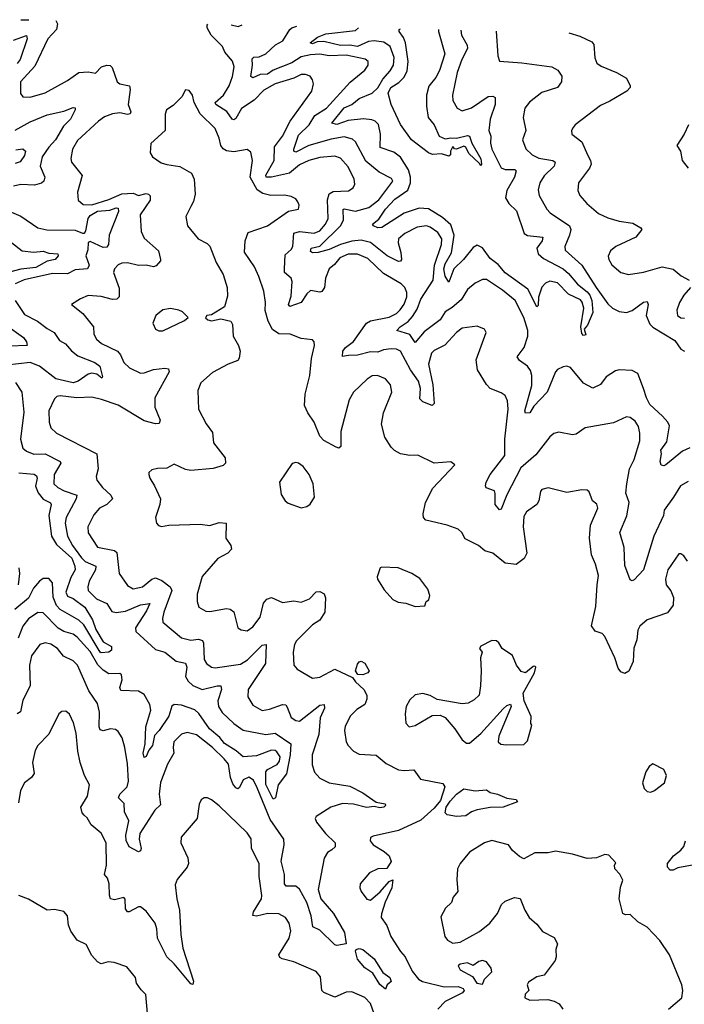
# Model space of a CAD drawing. Extents: x 1921360 to 2014538, y 768294 to 907744.
# Tile 342 of 412: x 1935399 to 1938954, y 902131 to 907398. Entities that reach past the tile are written whole.
import ezdxf

# ---------------------------------------------------------------- set-up
doc = ezdxf.new("R2010")
doc.units = 0

msp = doc.modelspace()

# ---------------------------------------------------------------- linework, layer by layer
at = {"layer": '0CON10XD'}
for points in [[(1935591.3, 907393.5), (1935600.5, 907375), (1935595, 907345.6), (1935549.2, 907295), (1935479.9, 907150.1), (1935402.9, 907065), (1935402.3, 907002.3), (1935415.8, 906985.8), (1935454.4, 906984.4), (1935535, 907007.5), (1935655, 907072.9), (1935714.3, 907115.7), (1935765, 907118.8), (1935805, 907111.9), (1935836.7, 907145), (1935865.4, 907155.4), (1935882.8, 907152.8), (1935892.9, 907142.9), (1935920, 907065), (1935935, 907054.4), (1935986.2, 907045), (1935990, 907025), (1935979.3, 906945), (1935992.7, 906905), (1935990, 906895), (1935975, 906891), (1935935, 906900.5), (1935895, 906895.2), (1935851.5, 906878.5), (1935820.8, 906855), (1935708.4, 906751.6), (1935681.4, 906705), (1935672.5, 906655), (1935676, 906635), (1935733.1, 906565), (1935708.5, 906475), (1935712, 906432), (1935738.7, 906408.7), (1935785, 906406.9), (1935875, 906435.3), (1935945, 906466.6), (1936005, 906470), (1936035, 906458.2), (1936075, 906467.9), (1936087.3, 906465), (1936096.3, 906455), (1936096.9, 906433.1), (1936043.3, 906355), (1936048.2, 906265), (1936065, 906229.1), (1936141.5, 906161.5), (1936151.8, 906115), (1936152, 906108), (1936129.2, 906080.8), (1936115, 906075.4), (1936075, 906084), (1936035, 906083.1), (1935975, 906096.7), (1935944.3, 906095.7), (1935925, 906087.1), (1935905.5, 906065), (1935900.4, 906045), (1935931.3, 905961.3), (1935930.9, 905915), (1935917.8, 905902.2), (1935895, 905901.2), (1935835, 905917.5), (1935765, 905922.2), (1935724.5, 905905.5), (1935676.2, 905875), (1935736.7, 905826.7), (1935793.6, 905755), (1935794.5, 905715), (1935809.8, 905689.8), (1935835.8, 905665), (1935921.1, 905625), (1935937.3, 905605), (1935955, 905564.3), (1935985.6, 905535), (1936045, 905507.5), (1936065, 905508.2), (1936115, 905527.3), (1936175, 905534.4), (1936195, 905531.2), (1936198.6, 905515), (1936121.2, 905375), (1936121.5, 905325), (1936150, 905255), (1936145, 905238), (1936125, 905236.5), (1936065, 905252.8), (1935925, 905336.8), (1935836.1, 905366.1), (1935785, 905379.6), (1935705, 905375.4), (1935615, 905385.4), (1935598.2, 905381.8), (1935585, 905370), (1935554.5, 905305.5), (1935556.5, 905245), (1935565.8, 905215), (1935595, 905186.2), (1935811.1, 905075), (1935818.9, 904995), (1935808.1, 904955), (1935812.2, 904935), (1935840.8, 904895), (1935886.7, 904855), (1935894.4, 904835), (1935865.6, 904804.4), (1935825, 904784.5), (1935795, 904748.6), (1935763.1, 904685), (1935765, 904653.8), (1935815, 904575.7), (1935905, 904558.8), (1935918.7, 904548.7), (1935930, 904435), (1935975, 904371.8), (1936005, 904354.1), (1936055.6, 904365), (1936105, 904404.8), (1936125, 904411.6), (1936158.8, 904398.8), (1936202.8, 904365), (1936212.9, 904345), (1936170.5, 904229.5), (1936162.7, 904195), (1936164.6, 904174.6), (1936265, 904090.9), (1936315, 904078.2), (1936355, 904084.7), (1936376.7, 904076.7), (1936382.4, 904062.4), (1936385.5, 903975), (1936398.1, 903955), (1936424.7, 903934.7), (1936445, 903930.8), (1936579.7, 903950.3), (1936617, 903973), (1936695, 904053.1), (1936716.4, 904056.4), (1936713.8, 903955), (1936620, 903815), (1936619.6, 903775), (1936645, 903730.9), (1936695, 903702.7), (1936735, 903709.2), (1936805, 903734.2), (1936822.4, 903732.4), (1936829.7, 903719.7), (1936850.5, 903665), (1936875, 903648.9), (1936895, 903646.2), (1937005, 903730.4), (1937028, 903735), (1937030, 903715), (1937005.7, 903664.3), (1936999.3, 903575), (1936964, 903466), (1936962.6, 903412.6), (1936975, 903372), (1937005, 903340), (1937054, 903315), (1937165, 903297.8), (1937235, 903261.8), (1937305, 903213.1), (1937354.2, 903204.2), (1937355.8, 903195), (1937345.8, 903185), (1937325, 903181.9), (1937295, 903188.9), (1937253.7, 903183.7), (1937185, 903201), (1937125.5, 903204.5), (1937063.5, 903185), (1936984.1, 903135.9), (1936978.8, 903125), (1936986.2, 903105), (1937034.7, 903044.7), (1937086.7, 902995), (1937086.3, 902973.7), (1937067.7, 902957.7), (1937045, 902943.3), (1937027.6, 902912.4), (1936995.4, 902744.6), (1937008.7, 902695), (1937077.7, 902617.7), (1937135.3, 902515.3), (1937145.6, 902455), (1937095.9, 902445.9), (1937085, 902449.6), (1937005, 902528), (1936966.3, 902546.3), (1936958.1, 902605), (1936934.4, 902675), (1936896.3, 902746.3), (1936875, 902763.9), (1936825, 902763.2), (1936814.7, 902774.7), (1936815.7, 902825), (1936796.6, 902896.6), (1936813.7, 902985), (1936811.3, 903015), (1936738.9, 903118.9), (1936668.9, 903288.9), (1936649.2, 903329.2), (1936625, 903346.4), (1936595, 903331.5), (1936575, 903290), (1936565, 903284.5), (1936555, 903289.2), (1936539.6, 903309.6), (1936526.2, 903345), (1936515.3, 903415), (1936491.8, 903445), (1936430, 903505), (1936345, 903571.8), (1936295, 903585.5), (1936265, 903576.7), (1936222.5, 903535), (1936218.9, 903505), (1936223.3, 903475), (1936189.2, 903415), (1936152.2, 903317.8), (1936144.5, 903255), (1936152.5, 903197.5), (1936120.9, 903169.1), (1936041.3, 903045), (1936037.2, 903015), (1936048.5, 902965), (1936045, 902952.5), (1936035, 902947.5), (1935983.8, 902973.8), (1935967.9, 903007.9), (1935966.6, 903035), (1935981.7, 903111.7), (1935960.2, 903160.2), (1935958.2, 903205), (1935927.5, 903235), (1935933.8, 903255), (1935944.5, 903265.5), (1935972.9, 903295), (1935980.5, 903325), (1935975, 903416.7), (1935961.8, 903505), (1935946.3, 903556.3), (1935925, 903590), (1935911.1, 903601.1), (1935885, 903605.5), (1935845, 903593.6), (1935829.3, 903599.3), (1935823.3, 903615), (1935825.3, 903694.7), (1935815, 903740.8), (1935767.8, 903807.8), (1935707.1, 903945), (1935685, 903968.2), (1935633.2, 903993.3), (1935601.8, 904035), (1935565, 904058.2), (1935535, 904064.6), (1935505.8, 904055), (1935461.8, 903995), (1935451.1, 903945), (1935454.6, 903835), (1935415, 903758.8), (1935403.6, 903696.4), (1935385, 903684.1)], [(1935405, 907398), (1935445, 907397), (1935448.4, 907396.9)], [(1938975, 904927.1), (1938933.5, 904905), (1938896.8, 904843.2), (1938845.5, 904775), (1938842.7, 904745), (1938791.2, 904635), (1938735, 904455.6), (1938685, 904401.2), (1938675, 904396.7), (1938665, 904402.5), (1938635, 904477.5), (1938632.4, 904575), (1938609.6, 904655), (1938646.8, 904743.2), (1938658.3, 904815), (1938641.6, 904865), (1938645.7, 904915), (1938661.2, 904995), (1938685.3, 905045), (1938715.6, 905145), (1938716.6, 905186.6), (1938708, 905222), (1938690.2, 905250.2), (1938665, 905270), (1938645, 905274), (1938575, 905240.8), (1938424.2, 905214.2), (1938375, 905180), (1938355, 905178.1), (1938282.3, 905192.3), (1938256.2, 905185), (1938235, 905167.1), (1938160.4, 905069.6), (1938078.6, 905001.4), (1938004.1, 904855.9), (1937975, 904780), (1937965, 904776.7), (1937942.7, 904805), (1937942.9, 904862.9), (1937937.8, 904877.8), (1937894.5, 904894.5), (1937889.6, 904905), (1937894.1, 904925), (1937916.2, 904965), (1937993.9, 905066.1), (1937993.3, 905155), (1938011.2, 905315), (1938008.4, 905358.4), (1937995, 905387.1), (1937975, 905402.2), (1937915, 905425.6), (1937895, 905447.1), (1937847.3, 905525), (1937841.2, 905578.8), (1937893.8, 905725), (1937885, 905742.5), (1937845, 905758), (1937765, 905748.1), (1937735.7, 905725), (1937673.3, 905656.7), (1937615, 905628.8), (1937601.1, 905615), (1937585.7, 905555), (1937608.6, 905445), (1937615.5, 905345), (1937605.6, 905334.4), (1937554.4, 905354.4), (1937539.4, 905369.4), (1937542.8, 905425), (1937532.5, 905465), (1937489, 905525), (1937435, 905625.4), (1937414.7, 905634.7), (1937385, 905637.3), (1937345, 905631.9), (1937315, 905619.8), (1937275, 905620.8), (1937205, 905604.2), (1937157.7, 905602.3), (1937126.1, 905596.1), (1937127.1, 905625), (1937141.9, 905645), (1937185, 905676.2), (1937253.6, 905775), (1937275, 905787.4), (1937375, 905806.5), (1937415, 905826.4), (1937434.5, 905845.5), (1937455, 905876.2), (1937468.9, 905915), (1937468.9, 905938.9), (1937458.8, 905965), (1937439.1, 905985), (1937345, 906040.8), (1937260.9, 906120.9), (1937205, 906143.5), (1937155, 906143.6), (1937111.1, 906125), (1937082.2, 906087.8), (1937055, 906064.4), (1937034.8, 906015.2), (1937028.6, 905965), (1937015.6, 905944.4), (1937005, 905940.9), (1936955, 905949.7), (1936935, 905930.8), (1936905, 905884.6), (1936844.6, 905864.6), (1936836.9, 905875), (1936851.7, 905918.3), (1936857.1, 905997.1), (1936851.1, 906015), (1936814.6, 906045), (1936814.6, 906064.6), (1936819.5, 906140.5), (1936851, 906169), (1936859.7, 906185), (1936864.5, 906255.5), (1936895, 906265.2), (1936974.1, 906255.9), (1937005, 906268.8), (1937033.8, 906305), (1937048.2, 906335), (1937044.5, 906434.5), (1937053.4, 906466.6), (1937075, 906478.6), (1937157.6, 906482.4), (1937182.2, 906497.8), (1937191.3, 906518.7), (1937187.9, 906545), (1937155, 906610.9), (1937115, 906658), (1937085, 906668.4), (1937005, 906661.4), (1936945, 906644.8), (1936895, 906620.7), (1936842.2, 906577.8), (1936745.9, 906555.9), (1936718, 906555), (1936715, 906565.6), (1936760.4, 906645), (1936762.2, 906717.8), (1936805.3, 906775), (1936845.8, 906855.8), (1936961.5, 907015), (1936970.6, 907055), (1936965.5, 907075.5), (1936952, 907095), (1936927.5, 907105), (1936905, 907105.5), (1936865.3, 907084.7), (1936765, 907055.2), (1936705, 907021.8), (1936653.4, 906966.6), (1936585, 906922.2), (1936555, 906869.1), (1936545, 906862.4), (1936535, 906866.2), (1936507, 906907), (1936448.8, 906945), (1936445, 906954.3), (1936488.4, 906995), (1936519.4, 907045), (1936536.8, 907093.2), (1936545.3, 907145), (1936536.5, 907176.5), (1936495.4, 907225), (1936482.9, 907255), (1936422.9, 907315), (1936401.4, 907355), (1936401.1, 907368.9), (1936405.9, 907374.1)], [(1936530.3, 907371.2), (1936567.8, 907362.2), (1936588.8, 907369.8)], [(1938982.7, 905107.3), (1938945, 905089.6), (1938855, 905016), (1938845, 905011.2), (1938830, 905015), (1938824.3, 905034.3), (1938831.5, 905075), (1938828.6, 905095), (1938860, 905140), (1938874.5, 905225), (1938866.4, 905245), (1938838, 905278), (1938769.9, 905339.9), (1938751, 905375), (1938736, 905425), (1938705.4, 905505), (1938675, 905522.1), (1938605, 905525.5), (1938585, 905519.4), (1938535, 905486.9), (1938505, 905446.1), (1938465, 905427.1), (1938415, 905452.9), (1938345, 905538), (1938325, 905544), (1938305, 905540.8), (1938275, 905527.5), (1938265, 905514), (1938220, 905405), (1938149.1, 905330.9), (1938127.1, 905295), (1938105, 905292.5), (1938100.6, 905305), (1938138.7, 905441.3), (1938139, 905495), (1938131.3, 905521.3), (1938115.2, 905545.2), (1938071.4, 905575), (1938060, 905595), (1938097, 905645), (1938116.8, 905705), (1938116.3, 905735), (1938094.8, 905804.8), (1938049.4, 905895), (1937981.4, 905951.4), (1937895, 906009.1), (1937875, 906008.9), (1937835, 905988.9), (1937795, 905954.4), (1937759.8, 905900.2), (1937711.5, 905858.5), (1937674.4, 905835.6), (1937648.1, 905791.9), (1937562.5, 905727.5), (1937515, 905670.6), (1937485, 905714.2), (1937416.7, 905735), (1937433.8, 905755), (1937477.1, 905782.9), (1937500.3, 905809.7), (1937525, 905850.4), (1937545, 905902.5), (1937610.5, 906005), (1937618, 906085), (1937655.9, 906195), (1937657.7, 906225), (1937635, 906259.3), (1937595, 906288.8), (1937575, 906295.8), (1937525, 906288.9), (1937458.1, 906255), (1937425, 906225.8), (1937423.3, 906205), (1937437.9, 906152.1), (1937441.1, 906115), (1937435, 906105.8), (1937425, 906104.6), (1937365, 906135.2), (1937275, 906206.2), (1937225, 906217.9), (1937175, 906212.9), (1937115, 906195.8), (1937055, 906168.6), (1936995, 906152.2), (1936965, 906150.5), (1936955, 906158), (1936957.5, 906175), (1937005, 906187.4), (1937114.8, 906295), (1937130.2, 906325), (1937128.2, 906381.8), (1937135, 906385.7), (1937195, 906374), (1937267.1, 906392.9), (1937319.7, 906435), (1937394.3, 906535), (1937387.9, 906547.9), (1937321.8, 906581.8), (1937251.1, 906641.1), (1937195, 906744.4), (1937179.4, 906759.4), (1937135, 906770.5), (1937065, 906758), (1936945.6, 906724.4), (1936875, 906689.7), (1936865.6, 906695), (1936865.4, 906705), (1936890, 906780), (1936947.4, 906835), (1936977.8, 906885), (1937040.3, 906925), (1937165.8, 907064.2), (1937245, 907128.6), (1937262.9, 907155), (1937262, 907175), (1937246, 907186), (1937145, 907208.4), (1937055, 907205.2), (1937005, 907213), (1936955, 907210.4), (1936905, 907200), (1936855, 907167.6), (1936755, 907128.5), (1936725, 907106.8), (1936684.5, 907105.5), (1936645, 907087.8), (1936634.7, 907094.7), (1936644.3, 907155), (1936642.1, 907187.9), (1936651.9, 907198.1), (1936680.6, 907199.4), (1936715.4, 907215), (1936766.4, 907263.6), (1936805.7, 907284.3), (1936843.8, 907345), (1936855, 907353.8), (1936880.9, 907362.8)], [(1937758.5, 907341.9), (1937761.2, 907315), (1937791.7, 907261.7), (1937795, 907244.3), (1937763.4, 907185), (1937738.7, 907115), (1937713.6, 906995), (1937716.2, 906965), (1937738.6, 906925), (1937765, 906910), (1937815, 906926.2), (1937905, 906987.3), (1937929.1, 906989.1), (1937942.1, 906982.1), (1937942, 906945), (1937915.3, 906865.3), (1937908.2, 906805), (1937918.4, 906775), (1937917.4, 906737.4), (1937924.6, 906705.4), (1937975, 906604.7), (1937995, 906596.3), (1938046.6, 906596.6), (1938055, 906588.8), (1938044.7, 906555), (1938004.1, 906485), (1937997.5, 906445), (1938015, 906415.5), (1938056.7, 906375), (1938096.4, 906255), (1938114.3, 906244.3), (1938197.1, 906235), (1938192.7, 906215), (1938165.7, 906175), (1938171.6, 906145), (1938201.1, 906121.1), (1938305.3, 906065), (1938335, 906039.7), (1938383.3, 905983.3), (1938435, 905943.1), (1938448.9, 905925), (1938458.6, 905895), (1938465, 905832.5), (1938436.8, 905763.2), (1938418.3, 905741.7), (1938427.3, 905712.7), (1938415, 905708), (1938405, 905720), (1938401.2, 905755), (1938416.5, 905855), (1938407.8, 905887.8), (1938399, 905899), (1938335, 905930), (1938275, 905991), (1938235, 906000), (1938211.2, 905988.8), (1938192.1, 905967.9), (1938174.3, 905914.3), (1938171.7, 905868.3), (1938165, 905862.5), (1938116.7, 905956.7), (1937995, 906043.3), (1937957.6, 906087.6), (1937915, 906119.8), (1937875, 906177.5), (1937845, 906192.4), (1937825, 906178.5), (1937773.6, 906115), (1937720.4, 906065), (1937695, 905993.8), (1937675, 906026), (1937667.6, 906065), (1937675, 906092.2), (1937708.4, 906151.6), (1937722.8, 906245), (1937705, 906300), (1937660.4, 906340.4), (1937585, 906386.6), (1937535, 906390.4), (1937455, 906363.5), (1937335, 906285.5), (1937315, 906284.5), (1937291.2, 906295), (1937286.2, 906305), (1937319, 906331), (1937355.7, 906385), (1937405, 906437.7), (1937474.1, 906485.9), (1937489.1, 906525), (1937489.7, 906555), (1937479.4, 906595), (1937435, 906662.1), (1937399.3, 906689.3), (1937326.8, 906715), (1937328.4, 906785), (1937318, 906838), (1937301.1, 906855), (1937282.6, 906862.6), (1937237.9, 906867.9), (1937155, 906859.5), (1937095, 906836.9), (1937068.9, 906845), (1937135, 906927.3), (1937176.2, 906943.8), (1937215, 906975.6), (1937284.6, 907005), (1937315, 907033.6), (1937340.8, 907079.2), (1937381, 907125), (1937398.3, 907155), (1937402.2, 907195), (1937380.6, 907255), (1937347.3, 907277.3), (1937295, 907285.6), (1937265, 907281), (1937205, 907255.3), (1937165, 907261.8), (1937115, 907260.2), (1937025, 907280.9), (1936990.6, 907279.4), (1936965, 907268.5), (1936953.3, 907273.3), (1936992.2, 907305), (1937036.9, 907323.1), (1937195, 907339.7), (1937211.4, 907354.9)], [(1937639.5, 907344.7), (1937639.7, 907335), (1937672.7, 907215), (1937645, 907125.8), (1937625, 907089.4), (1937586.9, 907043.1), (1937575.4, 906995), (1937574.4, 906935), (1937584.4, 906875), (1937615, 906836), (1937643.3, 906775), (1937675, 906761.4), (1937705, 906766.5), (1937735, 906763.5), (1937795, 906777.6), (1937804.7, 906774.7), (1937817.4, 906737.4), (1937865, 906653.8), (1937869.2, 906625), (1937865, 906616.7), (1937858.9, 906628.9), (1937801.5, 906681.5), (1937785.4, 906715.4), (1937775, 906720.8), (1937735, 906706.2), (1937725, 906707.5), (1937715, 906720), (1937703.3, 906695), (1937702.5, 906675), (1937695, 906667.5), (1937655, 906680), (1937607.7, 906677.7), (1937585.7, 906685.7), (1937494, 906755), (1937435, 906838), (1937386, 906945), (1937370.4, 907005), (1937384.5, 907035), (1937427.6, 907062.4), (1937455, 907090.5), (1937471.2, 907125), (1937476.6, 907175), (1937462.9, 907275), (1937452.3, 907302.3), (1937428.1, 907335), (1937428.6, 907345), (1937435.3, 907349.6)], [(1937946.7, 907337.4), (1937956.9, 907205), (1937965.9, 907175.9), (1938085, 907167.9), (1938246, 907146), (1938277.2, 907127.2), (1938298.6, 907095), (1938297.5, 907065), (1938275.7, 907035), (1938191.9, 907008.1), (1938125, 906956.5), (1938100, 906925), (1938092.1, 906875), (1938105.6, 906805.6), (1938089.1, 906755), (1938106.7, 906706.7), (1938140.6, 906675), (1938175, 906657.3), (1938250, 906645), (1938262.5, 906635), (1938257.7, 906615), (1938205, 906563.5), (1938180.5, 906525), (1938171.7, 906488.3), (1938177, 906457), (1938218.9, 906385), (1938236.7, 906365), (1938340.4, 906295), (1938346.4, 906275), (1938339.4, 906245), (1938315.5, 906185), (1938316.7, 906165), (1938404.9, 906084.9), (1938482, 905965), (1938545, 905877.8), (1938569.2, 905855), (1938605, 905837.9), (1938645, 905831.1), (1938675, 905843.2), (1938735, 905887.5), (1938755, 905891.4), (1938760.8, 905875), (1938750.6, 905815), (1938769.3, 905769.3), (1938785, 905753.5), (1938902.3, 905682.3), (1938935, 905635.4), (1938955, 905624)], [(1938335.4, 907328.2), (1938395, 907309.2), (1938459.3, 907279.3), (1938469.4, 907265), (1938474.6, 907194.6), (1938485.7, 907165), (1938508.5, 907148.5), (1938591.2, 907115), (1938645.5, 907085.5), (1938664.2, 907045), (1938664, 907035), (1938646.2, 907015), (1938555, 906961.4), (1938505, 906939.2), (1938370, 906835), (1938359.3, 906820.7), (1938351.2, 906805), (1938352, 906785), (1938405.4, 906745.4), (1938435.7, 906675), (1938452.2, 906645), (1938455.5, 906625), (1938446.7, 906603.3), (1938388.1, 906525), (1938383.6, 906485), (1938395, 906457.5), (1938432.9, 906415), (1938495, 906361.8), (1938545, 906338.2), (1938605, 906319.6), (1938679.1, 906309.1), (1938721.2, 906285), (1938725.8, 906275), (1938694.3, 906235), (1938588, 906185), (1938558.7, 906161.3), (1938547.3, 906132.7), (1938550, 906115), (1938566.2, 906086.2), (1938615, 906045.6), (1938655, 906034.5), (1938735, 906048.2), (1938834.7, 906075.3), (1938895, 906062.7), (1938937.6, 906027.6), (1938979.4, 906005)], [(1935365, 907288.5), (1935435, 907314), (1935438.9, 907295), (1935401.7, 907185), (1935385, 907164)], [(1938971.7, 904501.7), (1938950.9, 904530.9), (1938935, 904541.4), (1938925, 904540), (1938865.8, 904455), (1938852.9, 904405), (1938857.5, 904375), (1938882.4, 904342.4), (1938896.5, 904306.5), (1938894.5, 904265.5), (1938863.8, 904225), (1938755, 904188.1), (1938715.5, 904154.5), (1938705, 904132.5), (1938699.1, 904080.9), (1938683.6, 904036.4), (1938680.6, 903965), (1938656.6, 903913.4), (1938635, 903901.2), (1938615, 903910), (1938599.7, 903929.7), (1938581.5, 903985), (1938529.4, 904099.4), (1938515, 904115.5), (1938477.4, 904127.4), (1938456.7, 904155), (1938481.2, 904258.8), (1938486.9, 904375), (1938495.4, 904425), (1938479.4, 904485), (1938458.1, 904535), (1938446.5, 904625), (1938452.8, 904695), (1938490.6, 904785), (1938485.6, 904805.6), (1938462.5, 904825), (1938445, 904872.5), (1938435, 904881.2), (1938405, 904883.8), (1938325, 904869.4), (1938225, 904894.4), (1938192, 904885), (1938184.4, 904875), (1938175.7, 904825), (1938165.8, 904805), (1938110, 904765), (1938095, 904740), (1938092.1, 904685), (1938111.4, 904545), (1938098, 904515), (1938055, 904484.4), (1937995, 904491.4), (1937929.1, 904545), (1937886, 904556), (1937852.9, 904585), (1937781.2, 904621.2), (1937764.5, 904654.5), (1937745, 904671.9), (1937685.6, 904694.4), (1937571.1, 904721.1), (1937558, 904735), (1937557.1, 904755), (1937569.4, 904815), (1937608.6, 904891.4), (1937726.7, 905016.7), (1937705, 905032.5), (1937615, 905026.2), (1937527.9, 905067.9), (1937485, 905066.9), (1937435, 905075.7), (1937403.2, 905093.2), (1937385, 905112), (1937351.1, 905165), (1937333.8, 905235), (1937344.7, 905295.3), (1937388.9, 905405), (1937382.5, 905445), (1937355, 905476.9), (1937312.5, 905495), (1937285, 905493.1), (1937258, 905475), (1937184.5, 905405), (1937161.8, 905365), (1937117.1, 905195), (1937115.8, 905114.2), (1937105, 905106.7), (1937091.7, 905111.7), (1937025, 905146.9), (1937005, 905170.5), (1936974.4, 905244.4), (1936939.3, 905295), (1936921.5, 905335), (1936925.5, 905395), (1936950.4, 905495), (1936959.4, 905585), (1936975.7, 905655), (1936973.8, 905675), (1936965, 905686.2), (1936905, 905692.5), (1936845, 905715.8), (1936785, 905717.3), (1936750.7, 905740.7), (1936728.5, 905785), (1936712.1, 905842.1), (1936714.3, 905885), (1936704.3, 905945), (1936678.6, 906025), (1936655.5, 906075.5), (1936601.2, 906155), (1936604, 906215), (1936620.8, 906259.2), (1936725, 906296), (1936836.4, 906373.6), (1936890, 906385), (1936894, 906405), (1936887, 906423), (1936875, 906439.2), (1936851.7, 906451.7), (1936815, 906458.9), (1936742.7, 906457.3), (1936698.8, 906468.8), (1936668.3, 906488.3), (1936631.8, 906555), (1936644.3, 906645), (1936635, 906688.8), (1936615, 906704), (1936545, 906691.4), (1936505, 906695.6), (1936486.9, 906706.9), (1936475.4, 906725.4), (1936466.4, 906765), (1936445, 906815.8), (1936364.7, 906894.7), (1936332.5, 906955), (1936323.6, 906993.6), (1936305, 907020), (1936285, 907022.5), (1936266.7, 906985), (1936220.5, 906939.5), (1936184.2, 906915), (1936177.3, 906892.7), (1936177.1, 906805), (1936100, 906735), (1936096.7, 906685), (1936110, 906665), (1936155, 906632.9), (1936185, 906622.9), (1936255, 906613.1), (1936317.2, 906577.2), (1936331.5, 906545), (1936336.5, 906465), (1936328.6, 906425), (1936315, 906398.8), (1936287.5, 906345), (1936295.7, 906295.7), (1936353.8, 906225), (1936401.5, 906201.5), (1936415, 906186), (1936449.7, 906099.7), (1936486.5, 906035), (1936509.4, 905965), (1936510.7, 905919.3), (1936495, 905862.5), (1936425, 905820), (1936400, 905815), (1936393, 905803), (1936405, 905792.5), (1936425, 905787.5), (1936475, 905797.5), (1936527.5, 905785), (1936537.7, 905767.7), (1936540.6, 905705), (1936568.9, 905655), (1936577.8, 905625), (1936573.3, 905586.7), (1936566, 905575), (1936513.8, 905555), (1936429.4, 905510.6), (1936367.1, 905455), (1936351.4, 905415), (1936356, 905315), (1936395.8, 905235.8), (1936430.3, 905190.3), (1936436, 905135), (1936497.1, 905055), (1936500, 905025), (1936486.6, 905013.4), (1936433, 904997), (1936315, 904986.7), (1936285, 904992.2), (1936225, 905021.1), (1936185, 904998.8), (1936135, 904998), (1936105, 904990), (1936090, 904975), (1936088.8, 904965), (1936094, 904945), (1936120, 904905), (1936151.9, 904835), (1936148.6, 904805), (1936126, 904735), (1936130, 904705), (1936141.7, 904691.7), (1936156.7, 904686.7), (1936195.9, 904694.1), (1936365, 904699.3), (1936415, 904692.7), (1936465, 904708.2), (1936502.5, 904705), (1936501.2, 904625), (1936528.5, 904585), (1936532.1, 904565), (1936511.8, 904545), (1936458.6, 904515), (1936375, 904420), (1936348.1, 904325), (1936347.5, 904285), (1936356.7, 904255), (1936394.3, 904234.3), (1936415, 904231.9), (1936505, 904248.2), (1936525.4, 904245.4), (1936545, 904231.2), (1936565.8, 904145.8), (1936584.2, 904134.2), (1936615, 904128.6), (1936645, 904150.6), (1936685, 904202.5), (1936702.6, 904277.4), (1936721.2, 904298.8), (1936745, 904306.9), (1936805, 904281.2), (1936865, 904288.8), (1936905, 904281.8), (1936949.6, 904300.4), (1936985, 904338.1), (1937005, 904338.9), (1937027.4, 904327.4), (1937035.4, 904305), (1937031.1, 904228.9), (1937004, 904186), (1936965, 904161.1), (1936878.6, 904075), (1936868.6, 904055), (1936861.1, 904015), (1936865.6, 903945.6), (1936883.4, 903923.4), (1936965, 903875.6), (1937005, 903881.1), (1937085, 903923.3), (1937179.7, 903879.7), (1937195, 903856.9), (1937240, 903815), (1937255.9, 903785), (1937255.9, 903764.1), (1937245.7, 903735), (1937202.8, 903707.2), (1937168.6, 903675), (1937140.4, 903619.6), (1937135.6, 903595), (1937145.6, 903535), (1937155.8, 903515), (1937184, 903485), (1937215, 903470), (1937305, 903463.3), (1937359.1, 903419.1), (1937425, 903385.5), (1937455, 903381.2), (1937506.7, 903385), (1937543.3, 903335), (1937661.5, 903311.5), (1937673.7, 903293.7), (1937648.9, 903221.1), (1937615, 903181.1), (1937545, 903116.7), (1937425, 903061.5), (1937288.8, 903031.2), (1937276.1, 903023.9), (1937274.2, 903005), (1937289.2, 902985), (1937348.4, 902948.4), (1937374.5, 902925), (1937385.6, 902895), (1937363.2, 902856.8), (1937314.5, 902855.5), (1937270, 902835), (1937220.8, 902775), (1937218, 902755), (1937225.8, 902735), (1937255, 902694.4), (1937275, 902687.5), (1937327.6, 902732.4), (1937375, 902788.8), (1937395, 902797.5), (1937389.4, 902755), (1937352.9, 902677.1), (1937333.2, 902615), (1937332.5, 902595), (1937362.9, 902552.9), (1937384.5, 902494.5), (1937435, 902412.9), (1937461.2, 902385), (1937497.8, 902307.8), (1937531.5, 902265), (1937553, 902253), (1937670, 902225), (1937745, 902226.1), (1937771.5, 902215), (1937775.4, 902205), (1937767.2, 902192.8), (1937673.9, 902146.1), (1937635.6, 902105)], [(1935375, 906807.7), (1935455, 906851.6), (1935545, 906888.4), (1935635, 906908.2), (1935685, 906927.5), (1935696, 906926), (1935696.1, 906916.1), (1935670.3, 906865), (1935632.2, 906827.8), (1935590.7, 906755), (1935555, 906716.9), (1935519.3, 906665), (1935508.4, 906615), (1935533.5, 906555), (1935527.9, 906535), (1935515.6, 906524.4), (1935477.3, 906512.7), (1935405, 906516.4), (1935365, 906507.8)], [(1938976.7, 906835), (1938953.6, 906786.4), (1938913.3, 906725), (1938933.3, 906695), (1938942.5, 906645), (1938975, 906603.3)], [(1935378, 906702), (1935415, 906707.3), (1935429.6, 906695), (1935425, 906671.9), (1935401.7, 906638.3), (1935375, 906628.8)], [(1935355, 906368.6), (1935405, 906347.8), (1935495, 906284.6), (1935544, 906274), (1935695, 906272.8), (1935735, 906256.2), (1935745, 906256.5), (1935751.8, 906268.2), (1935765.6, 906335), (1935775, 906350.9), (1935815, 906373.9), (1935881.4, 906378.6), (1935915, 906391.6), (1935925, 906389.3), (1935928, 906372), (1935878.2, 906245), (1935873.3, 906195), (1935865, 906181.1), (1935845, 906179.1), (1935775, 906211.9), (1935765, 906206), (1935762.8, 906167.2), (1935752.6, 906135), (1935770, 906085), (1935760.8, 906065), (1935695, 906060), (1935655, 906038.4), (1935575, 906041), (1935422.8, 906007.2), (1935374.3, 905985.7)], [(1935355, 906206.2), (1935411.3, 906161.3), (1935475, 906153.8), (1935525, 906160), (1935555, 906149.2), (1935603.3, 906145), (1935604.5, 906135), (1935588.1, 906115), (1935545, 906106.8), (1935485, 906071.9), (1935405, 906063.8), (1935345, 906047.2)], [(1938987.8, 905965), (1938951.9, 905925), (1938928.6, 905885), (1938914.4, 905845), (1938918, 905815), (1938935, 905802.9), (1938955, 905801.4)], [(1935373.8, 905895), (1935425, 905820.5), (1935494.8, 905784.8), (1935545, 905745.4), (1935582.5, 905725), (1935611.5, 905681.5), (1935644.3, 905664.3), (1935676.2, 905626.2), (1935709.6, 905599.6), (1935800, 905565), (1935827.5, 905545), (1935842.5, 905487.5), (1935838.8, 905481.2), (1935811.3, 905501.3), (1935785, 905506.7), (1935765, 905502.4), (1935711.3, 905465), (1935685, 905455.5), (1935592.7, 905477.3), (1935505.1, 905545.1), (1935455.3, 905564.7), (1935330.7, 905549.3)], [(1936143.9, 905733.9), (1936165, 905734), (1936280.7, 905789.3), (1936300, 905805), (1936270, 905835), (1936250, 905845), (1936205, 905853.8), (1936164.3, 905845.7), (1936126.7, 905815), (1936111.2, 905775), (1936125, 905743.3), (1936143.9, 905733.9)], [(1935325.4, 905765), (1935418.8, 905698.8), (1935434.7, 905675), (1935438, 905655), (1935345, 905652)], [(1935377.2, 905457.2), (1935409.7, 905405), (1935421.2, 905298.8), (1935403.4, 905155), (1935416, 905106), (1935435, 905089.5), (1935474.3, 905074.3), (1935535, 905076.1), (1935615.7, 905035), (1935618.1, 905025), (1935583.5, 904965), (1935582, 904915), (1935602.5, 904895), (1935637.4, 904877.4), (1935703.8, 904853.8), (1935701.6, 904835), (1935646.8, 904735), (1935641.9, 904705), (1935655, 904635.5), (1935680.4, 904585), (1935728.5, 904518.5), (1935749.7, 904499.7), (1935806.9, 904475), (1935803.7, 904455), (1935770.4, 904395), (1935762.9, 904365), (1935765.7, 904345), (1935810.4, 904300.4), (1935865, 904275.4), (1935891.5, 904231.5), (1935915, 904227.3), (1935965, 904234.3), (1936045, 904267.7), (1936095, 904275.7), (1936076.4, 904235), (1936017.4, 904145), (1936019.3, 904125), (1936125, 904028.7), (1936175, 904014.7), (1936235, 903966.8), (1936285.9, 903955.9), (1936292.7, 903935), (1936285.3, 903885), (1936299.5, 903859.5), (1936325, 903836), (1936375, 903815.9), (1936455, 903834.7), (1936475, 903834.2), (1936478.2, 903815), (1936458.9, 903755), (1936462.2, 903725), (1936482, 903692), (1936543.6, 903633.6), (1936595, 903597.5), (1936715, 903574.1), (1936765, 903581.8), (1936848.8, 903525), (1936844.7, 903465), (1936826.3, 903363.7), (1936782, 903305), (1936767.8, 903235), (1936755, 903227.8), (1936715, 903307.1), (1936714.8, 903375), (1936725, 903387.8), (1936775.6, 903414.4), (1936788, 903432), (1936791.5, 903455), (1936775, 903482), (1936765, 903489.6), (1936745, 903490.9), (1936665, 903459.8), (1936595, 903455.4), (1936557.3, 903487.3), (1936495, 903526.2), (1936469.2, 903559.2), (1936414.8, 903604.8), (1936356.9, 903686.9), (1936335, 903707), (1936265, 903731.7), (1936225.9, 903734.1), (1936213.3, 903726.7), (1936196.9, 903673.1), (1936145, 903595.6), (1936120.6, 903569.4), (1936108.7, 903515), (1936089, 903491), (1936075, 903456.7), (1936065, 903451.8), (1936059.7, 903475), (1936070.7, 903525), (1936073.9, 903616.1), (1936100.3, 903705), (1936095.4, 903735), (1936065, 903787.8), (1936035, 903806.4), (1935939.3, 903809.3), (1935934.5, 903825), (1935946.5, 903866.5), (1935944.2, 903894.2), (1935935, 903900), (1935875, 903899.2), (1935845, 903918.7), (1935817.3, 903947.3), (1935775, 904018.3), (1935706.5, 904095), (1935685, 904110.6), (1935635, 904125.9), (1935605, 904143.6), (1935525, 904225.4), (1935495, 904226.1), (1935445, 904192.5), (1935415, 904153.6), (1935389.7, 904090.3)], [(1936905, 904786.2), (1936935, 904793.3), (1936953.3, 904806.7), (1936975.8, 904844.2), (1936968.9, 904915), (1936946.5, 904965), (1936915, 905008), (1936890, 905025), (1936875, 905028.8), (1936856.1, 905023.9), (1936789.2, 904925), (1936797.7, 904857.7), (1936818.8, 904825), (1936835, 904812), (1936905, 904786.2)], [(1935395, 904974.2), (1935476.1, 904966.1), (1935488.8, 904958.8), (1935491.9, 904945), (1935483, 904903), (1935497.6, 904867.6), (1935523.7, 904833.7), (1935563.9, 904813.9), (1935566.9, 904805), (1935554.8, 904745), (1935568.9, 904635), (1935595, 904590.4), (1935676.8, 904516.8), (1935693, 904475), (1935694.8, 904455), (1935671.8, 904415), (1935645.1, 904335), (1935654.7, 904315), (1935685, 904301.6), (1935747.9, 904255), (1935787.5, 904187.5), (1935805.3, 904135.3), (1935845, 904070), (1935890, 904045), (1935890, 904025), (1935875, 904014.7), (1935835, 904011), (1935828.5, 904015), (1935741.7, 904161.7), (1935715, 904185.4), (1935615, 904242.2), (1935595, 904264), (1935578.4, 904308.4), (1935575, 904386), (1935555, 904408.4), (1935525, 904408.2), (1935505, 904394.6), (1935472.3, 904357.7), (1935445.8, 904304.2), (1935372.9, 904242.9)], [(1935391.9, 904375), (1935398.8, 904435), (1935395.5, 904465)], [(1937515, 904259.2), (1937565, 904262.5), (1937573.9, 904286.1), (1937587.5, 904295), (1937593, 904317), (1937581.2, 904351.2), (1937538.3, 904408.3), (1937496.3, 904436.3), (1937424, 904466), (1937335, 904470), (1937327.5, 904465), (1937311.7, 904418.3), (1937313.3, 904405), (1937348.3, 904348.3), (1937395, 904296.2), (1937422.7, 904282.7), (1937465, 904277.5), (1937515, 904259.2)], [(1938001.7, 903518.3), (1938095, 903520), (1938115, 903540), (1938137.5, 903625), (1938132.5, 903632.5), (1938135, 903670), (1938096.7, 903755), (1938092, 903795), (1938153.3, 903905), (1938160, 903935), (1938155, 903940), (1938145, 903937.5), (1938105, 903903.8), (1938082, 903912), (1938056.2, 903945), (1938035, 903997.5), (1937980, 904035), (1937962.5, 904065), (1937950, 904075), (1937925, 904076.7), (1937865, 904046.7), (1937857.5, 904035), (1937872.5, 904015), (1937863.8, 903985), (1937868, 903915), (1937864, 903835), (1937856.2, 903785), (1937830.5, 903759.5), (1937797.3, 903742.7), (1937765, 903739.2), (1937632.1, 903762.1), (1937595, 903782.5), (1937555, 903794), (1937515, 903785.8), (1937485, 903760), (1937466, 903725), (1937460, 903685), (1937464.2, 903635), (1937482.5, 903615), (1937515, 903622.5), (1937604.3, 903675.7), (1937647.3, 903677.3), (1937675, 903666), (1937726.7, 903605), (1937765, 903546.7), (1937788.3, 903528.3), (1937805, 903528), (1937865, 903578.9), (1937985, 903712.5), (1938005, 903730), (1938025, 903737.5), (1938028, 903725), (1937962.5, 903565), (1937958.8, 903535), (1937972.9, 903522.9), (1938001.7, 903518.3)], [(1937235, 903893.8), (1937207.5, 903895), (1937194.7, 903915), (1937205, 903951.2), (1937215, 903963.8), (1937225, 903966.2), (1937245.8, 903955.8), (1937268.8, 903915), (1937261.2, 903905), (1937235, 903893.8)], [(1936803.6, 902373.6), (1936791.1, 902381.1), (1936785.8, 902395), (1936840.8, 902485), (1936848.7, 902525), (1936840.9, 902565), (1936820, 902595), (1936785, 902614.5), (1936726.4, 902616.4), (1936665, 902602.5), (1936645.9, 902605.9), (1936648.9, 902625), (1936691.6, 902695), (1936694, 902714), (1936680.5, 902815), (1936678.9, 902885), (1936638, 902965), (1936637, 903017), (1936615, 903048), (1936465, 903193.1), (1936425, 903224.2), (1936404.1, 903235.9), (1936385, 903235.8), (1936370, 903225), (1936358.5, 903201.5), (1936347.9, 903125), (1936262.5, 903025), (1936260, 902995), (1936297.5, 902915), (1936301.2, 902885), (1936293.8, 902865), (1936241.4, 902798.6), (1936230.6, 902770.6), (1936238.8, 902695), (1936253.1, 902635), (1936260.3, 902505), (1936271.1, 902431.1), (1936328.2, 902255), (1936325, 902236.2), (1936315, 902241.4), (1936225, 902348), (1936185.6, 902385.6), (1936136, 902485), (1936132.4, 902535), (1936123.2, 902565), (1936075, 902628.8), (1936045, 902651.9), (1936035, 902651.9), (1935985, 902625.7), (1935975, 902626), (1935965, 902642.5), (1935963.1, 902693.1), (1935955, 902702.5), (1935905, 902690.4), (1935885, 902695.8), (1935878.9, 902715), (1935877.1, 902775), (1935867.7, 902805), (1935853.1, 902825), (1935863.9, 902875), (1935861.5, 902995), (1935835, 903046.9), (1935781.8, 903091.8), (1935759.1, 903129.1), (1935742.9, 903142.9), (1935732.5, 903155), (1935725.9, 903185), (1935761.9, 903245), (1935772.5, 903305), (1935745.7, 903355.7), (1935721.5, 903425), (1935709.5, 903485), (1935701.7, 903581.7), (1935686.4, 903636.4), (1935665, 903683.3), (1935645, 903700), (1935625, 903696.7), (1935608.8, 903685), (1935554.4, 903575.6), (1935496, 903515), (1935482.1, 903487.9), (1935468.1, 903425), (1935475.7, 903365), (1935462.5, 903345), (1935424, 903315), (1935402.5, 903275), (1935391.7, 903208.3)], [(1938775, 903266.2), (1938795, 903274), (1938848, 903315), (1938858.8, 903355), (1938845, 903386.7), (1938785, 903416.7), (1938765, 903402.5), (1938748.8, 903375), (1938730, 903315), (1938740, 903285), (1938755, 903270), (1938775, 903266.2)], [(1937735, 903135.8), (1937685.3, 903145.3), (1937674.6, 903155), (1937680.6, 903185), (1937701.4, 903218.6), (1937735, 903255.7), (1937775, 903283.3), (1937835, 903272.9), (1937895, 903279.2), (1937915, 903263.3), (1937954.2, 903255.8), (1938005, 903233.8), (1938055, 903227.1), (1938061.2, 903215), (1937985, 903185.8), (1937915, 903183.1), (1937845, 903171.2), (1937815, 903160), (1937785, 903139.6), (1937735, 903135.8)], [(1938868.8, 902105), (1938940, 902165), (1938946.2, 902205), (1938940.8, 902235), (1938874.4, 902395), (1938822.8, 902472.8), (1938755, 902544.2), (1938705, 902572), (1938665, 902611.2), (1938639.3, 902609.3), (1938625, 902617.5), (1938605.5, 902694.5), (1938612.4, 902757.6), (1938625.7, 902795), (1938608.1, 902828.1), (1938582.5, 902855), (1938580, 902875), (1938588.3, 902888.3), (1938549.3, 902929.3), (1938528.3, 902931.7), (1938485, 902913.8), (1938435, 902911.2), (1938355, 902934), (1938265, 902950), (1938225, 902941.4), (1938155, 902940.8), (1938095, 902910), (1938071.5, 902921.5), (1938035, 902954.2), (1938013.8, 902985), (1937925, 903007.5), (1937885, 902994), (1937805, 902945.8), (1937755, 902883.8), (1937740, 902855), (1937736.4, 902796.4), (1937742.5, 902735), (1937716.7, 902705), (1937708.8, 902675), (1937676.2, 902645), (1937650.7, 902599.3), (1937673, 902493), (1937686.7, 902475), (1937715, 902458.8), (1937755, 902464), (1937858.7, 902521.3), (1937913.8, 902565), (1937955, 902617.5), (1937976.7, 902665), (1937995, 902683.3), (1938045, 902703.3), (1938075, 902697.5), (1938100, 902635), (1938123.8, 902595), (1938165, 902560), (1938195, 902521.4), (1938258.1, 902488.1), (1938275.6, 902455), (1938267.1, 902425), (1938268.6, 902385), (1938262.5, 902365), (1938205, 902286.2), (1938165, 902277.5), (1938120.7, 902249.3), (1938112.5, 902235), (1938122.5, 902205), (1938102.5, 902185), (1938100, 902165), (1938127, 902153), (1938223.6, 902156.4), (1938258.3, 902148.3), (1938284.2, 902134.2), (1938304, 902105)], [(1939055, 902886.2), (1938919.1, 902860.9), (1938895, 902848), (1938878.8, 902848.8), (1938864.2, 902865), (1938864.4, 902885), (1938895.5, 902925), (1938935.6, 902955), (1938950.6, 902975), (1938961.1, 903005)], [(1936081.7, 902081.7), (1936073.9, 902183.9), (1936047.7, 902207.7), (1936023.3, 902245), (1936018.8, 902275), (1935972.2, 902332.2), (1935904.3, 902354.3), (1935872.1, 902357.9), (1935835, 902348), (1935815, 902358), (1935785, 902392.9), (1935755, 902451.2), (1935706.7, 902475), (1935672.4, 902522.4), (1935660, 902555), (1935653.9, 902603.9), (1935635, 902627.5), (1935585, 902638.1), (1935545, 902634.3), (1935445, 902694), (1935395, 902714)], [(1937355, 902212.5), (1937325, 902237.5), (1937287.3, 902297.3), (1937245, 902326.7), (1937205, 902372.5), (1937195.3, 902414.7), (1937199.1, 902425), (1937215, 902428.8), (1937233.8, 902423.8), (1937295.2, 902375.2), (1937341.4, 902301.4), (1937377.8, 902275), (1937385, 902252.5), (1937363.8, 902235), (1937355, 902212.5)], [(1937314.2, 902025), (1937274.7, 902135), (1937245, 902167.8), (1937175, 902198.5), (1937145, 902196.7), (1937085, 902169.5), (1937025, 902193.8), (1937014.4, 902205), (1937007.4, 902277.4), (1936985, 902306), (1936865, 902357.9), (1936803.6, 902373.6)], [(1937875, 902238.9), (1937885.6, 902265), (1937923.7, 902305), (1937921.3, 902325), (1937895, 902358.5), (1937875, 902365.2), (1937855, 902359.8), (1937825, 902339.2), (1937795, 902352.2), (1937754.9, 902345.1), (1937743.5, 902336.5), (1937755.2, 902315), (1937820.3, 902280.3), (1937844.8, 902244.8), (1937875, 902238.9)]]:
    msp.add_lwpolyline(points, dxfattribs=at)

doc.saveas('drawing.dxf')
